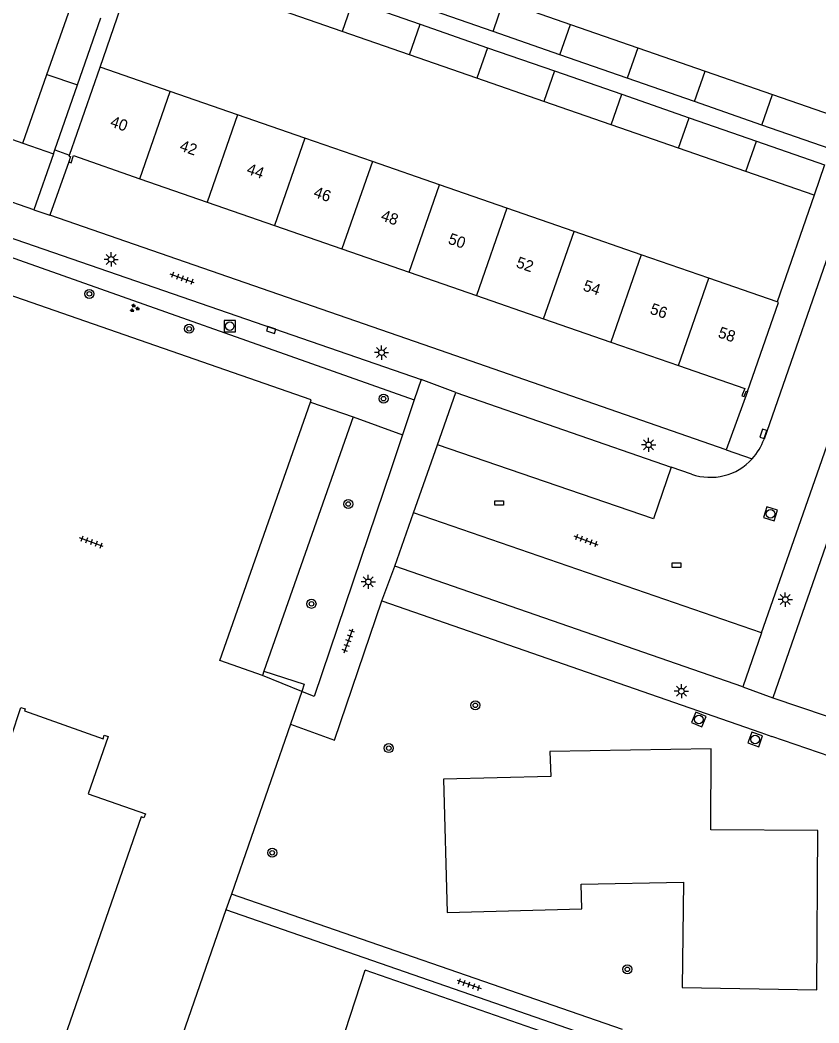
# Model space of a CAD drawing. Extents: x 132999 to 136000, y 398499 to 400501.
# Drawn here: x 133769 to 133839.6, y 399543.5 to 399632.1 of the extents above; entities that cross this region are included whole.
import ezdxf

# ---------------------------------------------------------------- set-up
doc = ezdxf.new("R2010")
doc.units = 0
for name, color, linetype in [('gg-afsc-erfafscheiding', 7, 'Continuous'), ('gg-afsc-hekwerk', 7, 'Continuous'), ('gg-afsc-muur', 7, 'Continuous'), ('gg-anno-huisnummerreeks BGT', 7, 'Continuous'), ('gg-bbg-bijgebouw', 7, 'Continuous'), ('gg-bbg-gedigitaliseerde bebouwing', 7, 'Continuous'), ('gg-bbg-gedigitaliseerde bijgebouw', 7, 'Continuous'), ('gg-bbg-hoofdgebouw', 7, 'Continuous'), ('gg-bbg-tussenscheiding', 7, 'Continuous'), ('gg-knt-verharding', 7, 'Continuous'), ('gg-knt-verharding nz', 7, 'Continuous'), ('gt-grn-groengrens', 7, 'Continuous'), ('gt-grn-weggrens', 7, 'Continuous'), ('gt-symb-boom', 7, 'Continuous'), ('gt-symb-groenvak', 7, 'Continuous'), ('gt-symb-kolk', 7, 'Continuous'), ('gt-symb-kolk center center', 7, 'Continuous'), ('gt-symb-lichtmast', 7, 'Continuous'), ('gt-symb-rioolschacht', 7, 'Continuous'), ('gt-symb-tegel verharding', 7, 'Continuous')]:
    doc.layers.add(name, color=color, linetype=linetype)

# ---------------------------------------------------------------- blocks, each defined once
blk = doc.blocks.new('gt0-LMAST')
at = {"layer": 'gt-symb-lichtmast'}
for p, q in [((-0.182, 0.173), (-0.447, 0.438)), ((-0.005, 0.246), (-0.005, 0.621)), ((0.172, 0.173), (0.437, 0.438)), ((-0.255, -0.004), (-0.63, -0.004)), ((-0.182, -0.181), (-0.447, -0.446)), ((-0.005, -0.254), (-0.005, -0.629)), ((0.437, -0.446), (0.172, -0.181)), ((0.245, -0.004), (0.62, -0.004))]:
    blk.add_line(p, q, dxfattribs=at)
blk.add_circle((-0.005, -0.004), 0.25, dxfattribs=at)
blk = doc.blocks.new('gt0-KOLK')
at = {"layer": 'gt-symb-kolk'}
blk.add_lwpolyline([(0, 0), (0.375, 0), (0.375, 0.4), (-0.375, 0.4), (-0.375, 0), (0, 0)], dxfattribs=at)
blk = doc.blocks.new('gt0-KOLKCC')
at = {"layer": 'gt-symb-kolk center center'}
blk.add_lwpolyline([(-0.375, 0.2), (0.375, 0.2), (0.375, -0.2), (-0.375, -0.2)], close=True, dxfattribs=at)
blk = doc.blocks.new('gt0-TEG1')
at = {"layer": 'gt-symb-tegel verharding'}
for p, q in [((-1.125, 0), (1.125, 0)), ((-0.9, -0.25), (-0.9, 0.25)), ((-0.45, -0.25), (-0.45, 0.25)), ((0, -0.25), (0, 0.25)), ((0.45, -0.25), (0.45, 0.25)), ((0.9, -0.25), (0.9, 0.25))]:
    blk.add_line(p, q, dxfattribs=at)
blk = doc.blocks.new('gt0-RS')
at = {"layer": 'gt-symb-rioolschacht'}
blk.add_lwpolyline([(-0.5, -0.5), (0.5, -0.5), (0.5, 0.5), (-0.5, 0.5)], close=True, dxfattribs=at)
blk.add_circle((0, 0), 0.375, dxfattribs=at)
blk = doc.blocks.new('gt0-BOOM')
at = {"layer": 'gt-symb-boom'}
for radius in [0.4, 0.2]:
    blk.add_circle((0, 0), radius, dxfattribs=at)
blk = doc.blocks.new('gt0-GRVAK')
at = {"layer": 'gt-symb-groenvak'}
for p, q in [((-0.11, 0.189), (-0.228, 0.24)), ((-0.182, 0.153), (0.088, 0.153)), ((-0.091, 0.211), (-0.156, 0.322)), ((-0.047, 0.214), (-0.047, 0.393)), ((-0.004, 0.211), (0.061, 0.322)), ((0.015, 0.189), (0.133, 0.24)), ((0.262, -0.052), (0.197, 0.059)), ((0.305, -0.049), (0.305, 0.13)), ((0.349, -0.052), (0.414, 0.059)), ((-0.245, -0.228), (-0.363, -0.177)), ((-0.318, -0.264), (-0.047, -0.264)), ((-0.226, -0.206), (-0.291, -0.095)), ((-0.183, -0.203), (-0.183, -0.024)), ((-0.139, -0.206), (-0.074, -0.095)), ((-0.12, -0.228), (-0.002, -0.177)), ((0.243, -0.074), (0.125, -0.023)), ((0.17, -0.11), (0.441, -0.11)), ((0.368, -0.074), (0.486, -0.023))]:
    blk.add_line(p, q, dxfattribs=at)

msp = doc.modelspace()

# ---------------------------------------------------------------- linework, layer by layer
at = {"layer": 'gg-afsc-erfafscheiding'}
msp.add_line((133776.04, 399627.951), (133779.3, 399637.395), dxfattribs=at)
at = {"layer": 'gg-afsc-hekwerk'}
for p, q in [((133772.042, 399620.633), (133773.338, 399620.175)), ((133793.844, 399572.759), (133792.842, 399569.867)), ((133792.842, 399569.867), (133787.63, 399554.832)), ((133787.63, 399554.832), (133787.147, 399553.44)), ((133815.718, 399542.467), (133799.465, 399548.123))]:
    msp.add_line(p, q, dxfattribs=at)
for points in [[(133794.63, 399598.34), (133794.69, 399598.54), (133756.196, 399611.921)], [(133790.507, 399574.551), (133794.063, 399573.39), (133793.844, 399572.759)], [(133830.02, 399567.68), (133815.767, 399567.436), (133815.855, 399565.247), (133806.386, 399565.002), (133806.691, 399553.208), (133818.6, 399553.54), (133818.539, 399555.734), (133827.583, 399555.897), (133827.467, 399546.589), (133839.366, 399546.381), (133839.452, 399560.473), (133829.997, 399560.535), (133830.02, 399567.68)], [(133787.147, 399553.44), (133771.537, 399508.41), (133770.421, 399505.389)]]:
    msp.add_lwpolyline(points, dxfattribs=at)
at = {"layer": 'gg-afsc-muur'}
for p, q in [((133759.634, 399624.593), (133769.198, 399621.224)), ((133839.122, 399616.623), (133835.848, 399607.199))]:
    msp.add_line(p, q, dxfattribs=at)
at = {"layer": 'gg-bbg-bijgebouw'}
for p, q in [((133774.044, 399626.379), (133776.106, 399632.299)), ((133772.042, 399620.633), (133774.044, 399626.379)), ((133769.198, 399621.224), (133771.914, 399620.267)), ((133771.914, 399620.267), (133772.042, 399620.633)), ((133840.057, 399619.315), (133839.122, 399616.623)), ((133794.63, 399598.34), (133798.38, 399597.02)), ((133798.38, 399597.02), (133790.507, 399574.551)), ((133790.507, 399574.551), (133790.37, 399574.16))]:
    msp.add_line(p, q, dxfattribs=at)
msp.add_lwpolyline([(133790.37, 399574.16), (133786.62, 399575.48), (133794.63, 399598.34)], dxfattribs=at)
at = {"layer": 'gg-bbg-gedigitaliseerde bebouwing'}
for p, q in [((133782.231, 399625.803), (133776.04, 399627.951)), ((133788.187, 399623.736), (133782.231, 399625.803)), ((133794.133, 399621.673), (133788.187, 399623.736)), ((133800.088, 399619.607), (133794.133, 399621.673)), ((133806.034, 399617.544), (133800.088, 399619.607)), ((133811.965, 399615.486), (133806.034, 399617.544)), ((133817.909, 399613.423), (133811.965, 399615.486)), ((133823.856, 399611.36), (133817.909, 399613.423)), ((133829.814, 399609.293), (133823.856, 399611.36)), ((133835.848, 399607.199), (133829.814, 399609.293))]:
    msp.add_line(p, q, dxfattribs=at)
at = {"layer": 'gg-bbg-gedigitaliseerde bijgebouw'}
for p, q in [((133798.353, 399633.796), (133804.31, 399631.727)), ((133811.684, 399633.771), (133817.606, 399631.715)), ((133771.337, 399627.297), (133773.421, 399633.213)), ((133797.416, 399631.105), (133791.469, 399633.17)), ((133810.751, 399631.079), (133804.803, 399633.144)), ((133804.31, 399631.727), (133810.258, 399629.662)), ((133817.606, 399631.715), (133823.551, 399629.651)), ((133803.372, 399629.036), (133797.416, 399631.105)), ((133816.67, 399629.023), (133810.751, 399631.079)), ((133809.32, 399626.971), (133803.372, 399629.036)), ((133810.258, 399629.662), (133816.178, 399627.606)), ((133822.615, 399626.959), (133816.67, 399629.023)), ((133823.551, 399629.651), (133829.502, 399627.584)), ((133769.198, 399621.224), (133771.337, 399627.297)), ((133816.178, 399627.606), (133822.122, 399625.542)), ((133829.502, 399627.584), (133835.454, 399625.518)), ((133815.242, 399624.915), (133809.32, 399626.971)), ((133828.565, 399624.893), (133822.615, 399626.959)), ((133822.122, 399625.542), (133828.072, 399623.476)), ((133835.454, 399625.518), (133841.484, 399623.424)), ((133821.187, 399622.851), (133815.242, 399624.915)), ((133834.519, 399622.826), (133828.565, 399624.893)), ((133827.136, 399620.785), (133821.187, 399622.851)), ((133828.072, 399623.476), (133834.026, 399621.409)), ((133840.549, 399620.732), (133834.519, 399622.826)), ((133834.026, 399621.409), (133840.057, 399619.315)), ((133833.09, 399618.717), (133827.136, 399620.785)), ((133839.122, 399616.623), (133833.09, 399618.717))]:
    msp.add_line(p, q, dxfattribs=at)
at = {"layer": 'gg-bbg-hoofdgebouw'}
for p, q in [((133773.338, 399620.175), (133776.04, 399627.951)), ((133773.304, 399620.076), (133773.338, 399620.175)), ((133779.548, 399618.084), (133785.502, 399616.018)), ((133785.502, 399616.018), (133791.446, 399613.955)), ((133791.446, 399613.955), (133797.399, 399611.89)), ((133797.399, 399611.89), (133803.344, 399609.827)), ((133803.344, 399609.827), (133809.282, 399607.767)), ((133809.282, 399607.767), (133815.226, 399605.704)), ((133815.226, 399605.704), (133821.17, 399603.641)), ((133821.17, 399603.641), (133827.131, 399601.573))]:
    msp.add_line(p, q, dxfattribs=at)
for points in [[(133773.26, 399619.56), (133773.46, 399619.49), (133773.68, 399620.12), (133779.548, 399618.084)], [(133773.304, 399620.076), (133773.426, 399620.035), (133773.26, 399619.56)], [(133833.23, 399599.26), (133835.99, 399607.15), (133835.848, 399607.199)], [(133827.131, 399601.573), (133832.99, 399599.54), (133832.75, 399598.9), (133832.94, 399598.83), (133833.12, 399599.29), (133833.23, 399599.26)], [(133757.01, 399575.63), (133757.36, 399575.49), (133757.25, 399575.2), (133764.32, 399572.76), (133764.39, 399572.95), (133764.78, 399572.81), (133763.91, 399570.11), (133768.18, 399568.74), (133769.02, 399571.34), (133769.4, 399571.22), (133769.34, 399571.03), (133776.29, 399568.58), (133776.4, 399568.89), (133776.75, 399568.77), (133774.99, 399563.7), (133780.04, 399561.93), (133779.91, 399561.57), (133779.66, 399561.68), (133761.3, 399508.92), (133761.6, 399508.81), (133761.48, 399508.46)]]:
    msp.add_lwpolyline(points, dxfattribs=at)
at = {"layer": 'gg-bbg-tussenscheiding'}
for p, q in [((133798.353, 399633.796), (133797.416, 399631.105)), ((133810.751, 399631.079), (133811.684, 399633.771)), ((133803.372, 399629.036), (133804.31, 399631.727)), ((133816.67, 399629.023), (133817.606, 399631.715)), ((133810.258, 399629.662), (133809.32, 399626.971)), ((133823.551, 399629.651), (133822.615, 399626.959)), ((133771.337, 399627.297), (133774.044, 399626.379)), ((133816.178, 399627.606), (133815.242, 399624.915)), ((133828.565, 399624.893), (133829.502, 399627.584)), ((133779.548, 399618.084), (133782.231, 399625.803)), ((133821.187, 399622.851), (133822.122, 399625.542)), ((133834.519, 399622.826), (133835.454, 399625.518)), ((133788.187, 399623.736), (133785.502, 399616.018)), ((133827.136, 399620.785), (133828.072, 399623.476)), ((133794.133, 399621.673), (133791.446, 399613.955)), ((133833.09, 399618.717), (133834.026, 399621.409)), ((133800.088, 399619.607), (133797.399, 399611.89)), ((133803.344, 399609.827), (133806.034, 399617.544)), ((133811.965, 399615.486), (133809.282, 399607.767)), ((133815.226, 399605.704), (133817.909, 399613.423)), ((133823.856, 399611.36), (133821.17, 399603.641)), ((133827.131, 399601.573), (133829.814, 399609.293))]:
    msp.add_line(p, q, dxfattribs=at)
at = {"layer": 'gg-knt-verharding'}
for p, q in [((133850.48, 399640.48), (133834.699, 399595.067)), ((133839.176, 399591.405), (133855.64, 399638.67)), ((133770.18, 399615.342), (133754.656, 399620.728)), ((133771.914, 399620.267), (133770.18, 399615.342)), ((133773.26, 399619.56), (133771.601, 399614.849)), ((133753.65, 399617.87), (133804.4, 399600.34)), ((133805.335, 399603.146), (133771.601, 399614.849)), ((133831.35, 399594.12), (133805.335, 399603.146)), ((133804.4, 399600.34), (133803.794, 399598.541)), ((133805.855, 399594.563), (133807.48, 399599.17)), ((133807.48, 399599.17), (133826.48, 399592.59)), ((133833.23, 399599.26), (133831.35, 399594.12)), ((133803.794, 399598.541), (133802.754, 399595.453)), ((133802.754, 399595.453), (133801.77, 399592.532)), ((133804.792, 399591.549), (133805.855, 399594.563)), ((133828.293, 399591.962), (133826.48, 399592.59)), ((133803.73, 399588.537), (133804.792, 399591.549)), ((133834.487, 399577.944), (133839.176, 399591.405)), ((133841.821, 399590.487), (133835.47, 399572.19)), ((133802.07, 399583.83), (133803.73, 399588.537)), ((133832.826, 399573.158), (133802.07, 399583.83)), ((133800.916, 399580.773), (133834.404, 399569.128)), ((133834.487, 399577.944), (133832.826, 399573.158)), ((133793.844, 399572.759), (133790.37, 399574.16)), ((133835.47, 399572.19), (133840.19, 399570.6)), ((133834.404, 399569.128), (133835.38, 399568.788)), ((133884.812, 399551.692), (133835.38, 399568.788)), ((133822.198, 399542.884), (133787.63, 399554.832)), ((133821.696, 399541.458), (133787.147, 399553.44))]:
    msp.add_line(p, q, dxfattribs=at)
for points in [[(133801.77, 399592.532), (133794.96, 399572.31), (133793.844, 399572.759)], [(133792.842, 399569.867), (133796.744, 399568.447), (133800.916, 399580.773)]]:
    msp.add_lwpolyline(points, dxfattribs=at)
for centre, radius, start, end in [((133829.949, 399596.71), 5.026, 317.557, 340.92101), ((133829.947, 399596.711), 5.029, 250.8033, 317.56551)]:
    msp.add_arc(centre, radius, start, end, dxfattribs=at)
at = {"layer": 'gg-knt-verharding nz'}
msp.add_line((133834.487, 399577.944), (133803.73, 399588.537), dxfattribs=at)
msp.add_lwpolyline([(133826.48, 399592.59), (133824.927, 399588.025), (133805.855, 399594.563)], dxfattribs=at)
at = {"layer": 'gt-grn-groengrens'}
for p, q in [((133753.148, 399616.446), (133803.794, 399598.541)), ((133798.38, 399597.02), (133802.754, 399595.453)), ((133786.107, 399507.413), (133799.465, 399548.123))]:
    msp.add_line(p, q, dxfattribs=at)
at = {"layer": 'gt-grn-weggrens'}
for p, q in [((133770.18, 399615.342), (133771.601, 399614.849)), ((133807.48, 399599.17), (133804.4, 399600.34)), ((133831.35, 399594.12), (133833.658, 399593.318)), ((133800.916, 399580.773), (133802.07, 399583.83)), ((133832.826, 399573.158), (133835.47, 399572.19))]:
    msp.add_line(p, q, dxfattribs=at)

# ---------------------------------------------------------------- block references
at = {"layer": 'gt-symb-boom'}
for p in [(133775.087, 399607.898), (133783.9, 399604.814), (133801.078, 399598.635), (133809.185, 399571.53), (133801.541, 399567.745), (133791.242, 399558.497), (133822.622, 399548.196)]:
    msp.add_blockref('gt0-BOOM', p, dxfattribs=at)
at = {"layer": 'gt-symb-boom', "rotation": -109.3224823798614}
for p in [(133797.957, 399589.325), (133794.711, 399580.503)]:
    msp.add_blockref('gt0-BOOM', p, dxfattribs=at)
at = {"layer": 'gt-symb-groenvak'}
msp.add_blockref('gt0-GRVAK', (133779.054, 399606.625), dxfattribs=at)
at = {"layer": 'gt-symb-kolk'}
for p, rotation in [((133791.214, 399604.894), 160.96692019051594), ((133834.832, 399595.461), 70.73158503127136)]:
    msp.add_blockref('gt0-KOLK', p, dxfattribs=dict(at, rotation=rotation))
at = {"layer": 'gt-symb-kolk center center'}
for p in [(133811.302, 399589.419), (133826.97, 399583.921)]:
    msp.add_blockref('gt0-KOLKCC', p, dxfattribs=at)
at = {"layer": 'gt-symb-lichtmast'}
for p in [(133777.012, 399610.953), (133800.91, 399602.708), (133824.51, 399594.56), (133799.735, 399582.447), (133836.587, 399580.879), (133827.402, 399572.777)]:
    msp.add_blockref('gt0-LMAST', p, dxfattribs=at)
at = {"layer": 'gt-symb-rioolschacht'}
msp.add_blockref('gt0-RS', (133787.487, 399605.051), dxfattribs=at)
for p, rotation in [((133835.277, 399588.454), 72.8340539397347), ((133828.935, 399570.283), 157.4858873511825), ((133833.919, 399568.511), -19.141373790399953)]:
    msp.add_blockref('gt0-RS', p, dxfattribs=dict(at, rotation=rotation))
at = {"layer": 'gt-symb-tegel verharding'}
for p, rotation in [((133783.283, 399609.265), 160.00710602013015), ((133775.256, 399585.949), 160.00710602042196), ((133818.976, 399586.085), 160.00710602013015), ((133797.975, 399577.229), 70.11483488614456), ((133808.632, 399546.862), -19.322482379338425)]:
    msp.add_blockref('gt0-TEG1', p, dxfattribs=dict(at, rotation=rotation))

# ---------------------------------------------------------------- texts
at = {"layer": 'gg-anno-huisnummerreeks BGT'}
for s, p in [('40', (133776.85, 399622.725)), ('42', (133782.987, 399620.595)), ('44', (133788.905, 399618.541)), ('46', (133794.819, 399616.489)), ('48', (133800.768, 399614.425)), ('50', (133806.709, 399612.364)), ('52', (133812.716, 399610.28)), ('54', (133818.629, 399608.227)), ('56', (133824.547, 399606.174)), ('58', (133830.557, 399604.089))]:
    msp.add_text(s, height=1, rotation=340.9, dxfattribs=at).set_placement(p)

doc.saveas('drawing.dxf')
